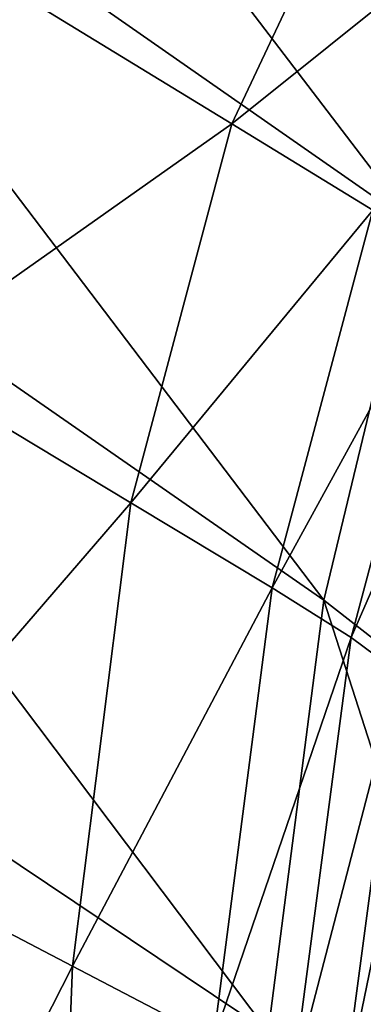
# Model space of a CAD drawing. Header units: millimetres. Extents: x 2387 to 13955, y -4964 to 364.
# Tile 736 of 1056: x 2508 to 2521, y 119 to 158. Entities that reach past the tile are written whole.
import ezdxf

# ---------------------------------------------------------------- set-up
doc = ezdxf.new("R2010")
doc.units = ezdxf.units.MM
doc.header["$MEASUREMENT"] = 0
doc.layers.add('Predefinito', color=7, linetype='Continuous', true_color=0x000000)

# ---------------------------------------------------------------- blocks, each defined once
blk = doc.blocks.new('Blocco 09')
at = {"layer": 'Predefinito'}
for points in [[(-915.041, -83.085, 600.117), (-920.217, -95.641, 600.117), (-888.687, -117.612, 483.712)], [(-888.687, -117.612, 483.712), (-883.852, -105.056, 483.712), (-915.041, -83.085, 600.117)], [(-920.217, -95.641, 600.117), (-923.897, -110.482, 600.117), (-892.254, -132.453, 483.712)], [(-892.254, -132.453, 483.712), (-888.687, -117.612, 483.712), (-920.217, -95.641, 600.117)], [(-889.945, -100.958, 12.172), (-895.895, -113.624, 12.172), (-905.185, -107.95, 12.172)], [(-895.895, -113.624, 12.172), (-889.945, -100.958, 12.172), (-884.393, -104.388, 12.172)], [(-884.393, -104.388, 12.172), (-890.32, -117.028, 12.172), (-895.895, -113.624, 12.172)], [(-909.209, -122.997, 12.172), (-905.185, -107.95, 12.172), (-895.895, -113.624, 12.172)], [(-923.897, -110.482, 600.117), (-926.099, -128.312, 600.119), (-894.458, -149.527, 483.715)], [(-894.458, -149.527, 483.715), (-892.254, -132.453, 483.712), (-923.897, -110.482, 600.117)], [(-895.895, -113.624, 12.172), (-899.893, -128.606, 12.172), (-909.209, -122.997, 12.172)], [(-899.893, -128.606, 12.172), (-895.895, -113.624, 12.172), (-890.32, -117.028, 12.172)], [(-890.32, -117.028, 12.172), (-894.304, -131.971, 12.172), (-899.893, -128.606, 12.172)], [(-894.304, -131.971, 12.172), (-890.32, -117.028, 12.172), (-887.206, -119.02, 12.259)], [(-888.687, -117.612, 483.712), (-892.254, -132.453, 483.712), (-882.101, -140.396, 440.496)], [(-887.206, -119.02, 12.259), (-891.185, -133.936, 12.257), (-894.304, -131.971, 12.172)], [(-891.185, -133.936, 12.257), (-887.206, -119.02, 12.259), (-885.297, -120.456, 12.521)], [(-885.297, -120.456, 12.521), (-889.283, -135.344, 12.515), (-891.185, -133.936, 12.257)], [(-911.51, -142.062, 12.172), (-909.209, -122.997, 12.172), (-899.893, -128.606, 12.172)], [(-926.099, -128.312, 600.119), (-926.841, -149.834, 600.125), (-895.206, -168.782, 483.726)], [(-895.206, -168.782, 483.726), (-894.458, -149.527, 483.715), (-926.099, -128.312, 600.119)], [(-899.893, -128.606, 12.172), (-902.204, -146.922, 12.172), (-911.51, -142.062, 12.172)], [(-902.204, -146.922, 12.172), (-899.893, -128.606, 12.172), (-894.304, -131.971, 12.172)], [(-894.304, -131.971, 12.172), (-896.62, -149.839, 12.172), (-902.204, -146.922, 12.172)], [(-896.62, -149.839, 12.172), (-894.304, -131.971, 12.172), (-891.185, -133.936, 12.257)], [(-892.254, -132.453, 483.712), (-894.458, -149.527, 483.715), (-884.304, -157.141, 440.499)], [(-884.304, -157.141, 440.499), (-882.101, -140.396, 440.496), (-892.254, -132.453, 483.712)], [(-891.185, -133.936, 12.257), (-893.505, -151.539, 12.255), (-896.62, -149.839, 12.172)], [(-893.505, -151.539, 12.255), (-891.185, -133.936, 12.257), (-889.283, -135.344, 12.515)], [(-889.283, -135.344, 12.515), (-891.607, -152.751, 12.506), (-893.505, -151.539, 12.255)], [(-891.607, -152.751, 12.506), (-889.283, -135.344, 12.515), (-888.212, -136.286, 12.859)], [(-888.212, -136.286, 12.859), (-890.533, -153.564, 12.843), (-891.607, -152.751, 12.506)], [(-912.325, -166.824, 12.172), (-911.51, -142.062, 12.172), (-902.204, -146.922, 12.172)], [(-902.204, -146.922, 12.172), (-903.088, -169.591, 12.172), (-912.325, -166.824, 12.172)], [(-903.088, -169.591, 12.172), (-902.204, -146.922, 12.172), (-896.62, -149.839, 12.172)]]:
    blk.add_3dface(points, dxfattribs=at)

msp = doc.modelspace()

# ---------------------------------------------------------------- block references
at = {"layer": 'Predefinito'}
msp.add_blockref('Blocco 09', (3412.066, 267.493), dxfattribs=at)

doc.saveas('drawing.dxf')
